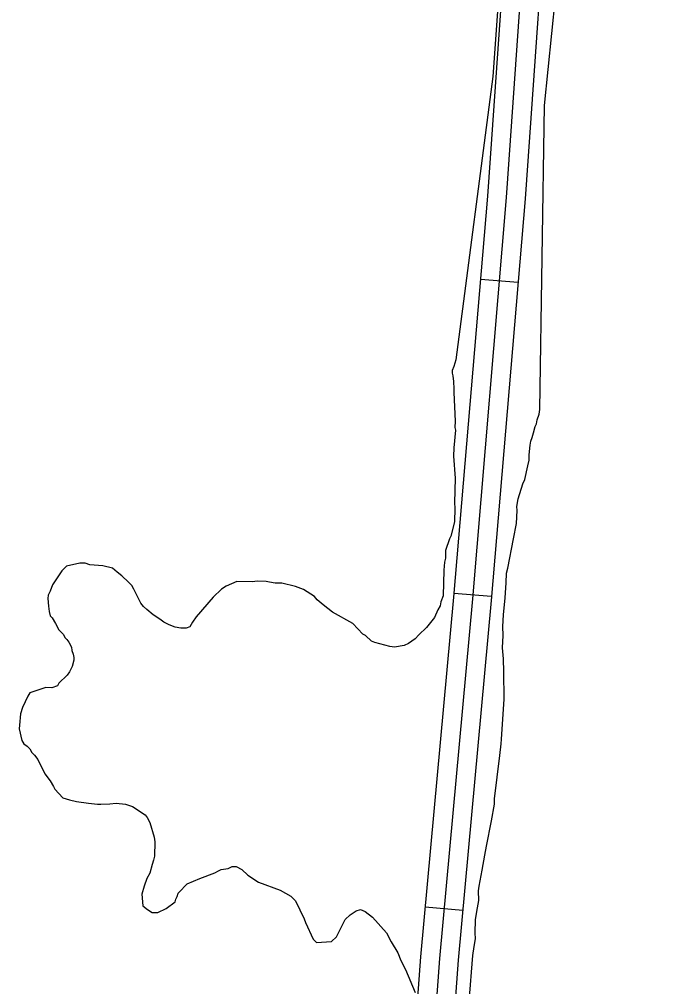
# Model space of a CAD drawing. Extents: x 3715084 to 3753216, y 488173 to 513963.
# Drawn here: x 3721275 to 3721799, y 498029 to 498796 of the extents above; entities that cross this region are included whole.
import ezdxf

# ---------------------------------------------------------------- set-up
doc = ezdxf.new("R2010")
doc.units = 0
doc.layers.add('V-ROAD-CNTR', color=7, linetype='Continuous')
doc.layers.add('V-SITE-VEGE', color=7, linetype='Continuous')

msp = doc.modelspace()

# ---------------------------------------------------------------- linework, layer by layer
at = {"layer": 'V-ROAD-CNTR'}
for p, q in [((3721671.23, 498587.45), (3721641.33, 498589.96)), ((3721650.27, 498338.33), (3721620.38, 498340.84)), ((3721627.4, 498089.26), (3721597.52, 498092.01))]:
    msp.add_line(p, q, dxfattribs=at)
for points in [[(3721770.43, 499378.05), (3721757.76, 499341.15), (3721723.52, 499243.6), (3721697.92, 499173.56), (3721685.34, 499107.18), (3721667.39, 498946.76), (3721646.89, 498656.08), (3721620.13, 498337.93), (3721593.88, 498052.45), (3721566.85, 497686.08), (3721540.78, 497462.72)], [(3721784.62, 499373.18), (3721771.93, 499336.23), (3721737.65, 499238.54), (3721712.43, 499169.57), (3721700.19, 499104.95), (3721682.33, 498945.4), (3721661.85, 498654.92), (3721635.08, 498336.62), (3721608.83, 498051.21), (3721581.79, 497684.66), (3721555.68, 497460.98)], [(3721798.8, 499368.31), (3721786.1, 499331.31), (3721751.77, 499233.49), (3721726.94, 499165.57), (3721715.03, 499102.72), (3721697.27, 498944.04), (3721676.8, 498653.76), (3721650.02, 498335.3), (3721623.78, 498049.98), (3721596.73, 497683.23), (3721570.58, 497459.24)]]:
    msp.add_lwpolyline(points, dxfattribs=at)
at = {"layer": 'V-SITE-VEGE'}
for p, q in [((3721668.92, 499003.45), (3721651.31, 498750.85)), ((3721692.31, 498727.96), (3721711.2, 498913.32)), ((3721651.31, 498750.85), (3721621.96, 498526.05)), ((3721688.51, 498486.83), (3721692.31, 498727.96)), ((3721621.96, 498526.05), (3721620.21, 498520.96)), ((3721619.04, 498517.73), (3721618.98, 498515.55)), ((3721618.98, 498515.55), (3721619.47, 498513.37)), ((3721620.21, 498520.96), (3721619.04, 498517.73)), ((3721619.47, 498513.37), (3721619.9, 498509.01)), ((3721619.9, 498509.01), (3721620.29, 498503.02)), ((3721620.29, 498503.02), (3721620.22, 498500.3)), ((3721620.22, 498500.3), (3721621.27, 498477.44)), ((3721688.04, 498483.02), (3721688.51, 498486.83)), ((3721621.27, 498477.44), (3721621.15, 498472.54)), ((3721686.01, 498475.37), (3721686.49, 498478.64)), ((3721686.49, 498478.64), (3721688.04, 498483.02)), ((3721621.63, 498470.36), (3721620.19, 498456.27)), ((3721621.15, 498472.54), (3721621.63, 498470.36)), ((3721683.43, 498468.26), (3721684.96, 498473.18)), ((3721684.96, 498473.18), (3721686.01, 498475.37)), ((3721681.38, 498461.69), (3721682.42, 498464.43)), ((3721682.42, 498464.43), (3721683.43, 498468.26)), ((3721620.19, 498456.27), (3721620.02, 498449.74)), ((3721679.96, 498450.79), (3721680.9, 498458.42)), ((3721680.9, 498458.42), (3721681.38, 498461.69)), ((3721620.02, 498449.74), (3721621.2, 498432.31)), ((3721679.04, 498442.08), (3721680.04, 498446.44)), ((3721680.04, 498446.44), (3721679.96, 498450.79)), ((3721676.53, 498431.16), (3721679.04, 498442.08)), ((3721621.2, 498432.31), (3721620.71, 498412.76)), ((3721674.97, 498427.86), (3721676.53, 498431.16)), ((3721671.39, 498415.84), (3721674.97, 498427.86)), ((3721670.42, 498409.84), (3721671.39, 498415.84)), ((3721620.71, 498412.76), (3721621.14, 498408.4)), ((3721621.14, 498408.4), (3721620.86, 498397.53)), ((3721670.48, 498406.58), (3721670.42, 498409.84)), ((3721670.14, 498396.24), (3721670.48, 498406.58)), ((3721620.86, 498397.53), (3721617.85, 498386.19)), ((3721667.65, 498384.23), (3721670.14, 498396.24)), ((3721617.85, 498386.19), (3721616.71, 498384.04)), ((3721616.71, 498384.04), (3721613.76, 498374.87)), ((3721663.21, 498360.77), (3721667.65, 498384.23)), ((3721613.76, 498374.87), (3721613.6, 498368.9)), ((3721312.79, 498362.45), (3721308.88, 498358.74)), ((3721323.18, 498364.9), (3721312.79, 498362.45)), ((3721327.52, 498364.79), (3721323.18, 498364.9)), ((3721331.3, 498363.61), (3721327.52, 498364.79)), ((3721341.61, 498362.8), (3721331.3, 498363.61)), ((3721349.17, 498360.97), (3721341.61, 498362.8)), ((3721612.98, 498365.65), (3721612.27, 498359.15)), ((3721613.6, 498368.9), (3721612.98, 498365.65)), ((3721308.88, 498358.74), (3721301.53, 498347.51)), ((3721352.89, 498357.62), (3721349.17, 498360.97)), ((3721356.63, 498354.8), (3721352.89, 498357.62)), ((3721361.94, 498349.77), (3721356.63, 498354.8)), ((3721612.27, 498359.15), (3721611.75, 498339.04)), ((3721661.8, 498349.33), (3721662.2, 498356.95)), ((3721662.2, 498356.95), (3721663.21, 498360.77)), ((3721301.53, 498347.51), (3721299.77, 498342.67)), ((3721364.58, 498346.99), (3721361.94, 498349.77)), ((3721366.14, 498344.23), (3721364.58, 498346.99)), ((3721439.6, 498346.7), (3721435.73, 498344.08)), ((3721447.85, 498350.3), (3721439.6, 498346.7)), ((3721460.35, 498349.98), (3721447.85, 498350.3)), ((3721464.16, 498350.42), (3721460.35, 498349.98)), ((3721471.23, 498350.24), (3721464.16, 498350.42)), ((3721473.93, 498349.63), (3721471.23, 498350.24)), ((3721478.26, 498348.98), (3721473.93, 498349.63)), ((3721483.7, 498348.84), (3721478.26, 498348.98)), ((3721494.51, 498346.39), (3721483.7, 498348.84)), ((3721660.95, 498337.36), (3721661.8, 498349.33)), ((3721298.06, 498339.45), (3721297.99, 498336.73)), ((3721299.77, 498342.67), (3721298.06, 498339.45)), ((3721371.84, 498333.21), (3721366.14, 498344.23)), ((3721435.73, 498344.08), (3721429.04, 498337.73)), ((3721500.97, 498344.05), (3721494.51, 498346.39)), ((3721509.52, 498338.39), (3721500.97, 498344.05)), ((3721611.75, 498339.04), (3721610, 498334.2)), ((3721297.99, 498336.73), (3721298.38, 498330.74)), ((3721373.95, 498330.44), (3721371.84, 498333.21)), ((3721429.04, 498337.73), (3721415.6, 498322.31)), ((3721511.63, 498335.62), (3721509.52, 498338.39)), ((3721516.42, 498331.69), (3721511.63, 498335.62)), ((3721523.89, 498326.06), (3721516.42, 498331.69)), ((3721610, 498334.2), (3721609.37, 498330.95)), ((3721659.58, 498323.74), (3721660.95, 498337.36)), ((3721298.38, 498330.74), (3721298.81, 498326.38)), ((3721298.81, 498326.38), (3721299.82, 498323.09)), ((3721376.61, 498328.2), (3721373.95, 498330.44)), ((3721381.39, 498323.73), (3721376.61, 498328.2)), ((3721386.74, 498320.33), (3721381.39, 498323.73)), ((3721539.97, 498316.96), (3721523.89, 498326.06)), ((3721607.66, 498327.73), (3721604.79, 498321.82)), ((3721609.37, 498330.95), (3721607.66, 498327.73)), ((3721659.21, 498314.49), (3721659.58, 498323.74)), ((3721299.82, 498323.09), (3721301.41, 498321.42)), ((3721301.41, 498321.42), (3721304.01, 498317)), ((3721304.01, 498317), (3721306.6, 498312.04)), ((3721389.94, 498318.07), (3721386.74, 498320.33)), ((3721394.23, 498315.78), (3721389.94, 498318.07)), ((3721412.77, 498318.03), (3721410.5, 498314.28)), ((3721415.6, 498322.31), (3721412.77, 498318.03)), ((3721547.91, 498308.6), (3721539.97, 498316.96)), ((3721604.79, 498321.82), (3721598.6, 498313.83)), ((3721306.6, 498312.04), (3721310.31, 498308.14)), ((3721399.08, 498314.03), (3721394.23, 498315.78)), ((3721403.41, 498313.38), (3721399.08, 498314.03)), ((3721407.76, 498313.27), (3721403.41, 498313.38)), ((3721410.5, 498314.28), (3721407.76, 498313.27)), ((3721550.06, 498307.46), (3721547.91, 498308.6)), ((3721598.6, 498313.83), (3721592.48, 498308)), ((3721659.35, 498307.43), (3721659.21, 498314.49)), ((3721310.31, 498308.14), (3721311.34, 498305.94)), ((3721311.34, 498305.94), (3721312.93, 498304.27)), ((3721312.93, 498304.27), (3721314.5, 498302.05)), ((3721314.5, 498302.05), (3721316.58, 498298.2)), ((3721554.83, 498302.98), (3721550.06, 498307.46)), ((3721557.52, 498301.83), (3721554.83, 498302.98)), ((3721569.41, 498298.8), (3721557.52, 498301.83)), ((3721584.15, 498301.15), (3721580.84, 498299.6)), ((3721589.68, 498304.81), (3721584.15, 498301.15)), ((3721592.48, 498308), (3721589.68, 498304.81)), ((3721658.99, 498297.64), (3721659.35, 498307.43)), ((3721316.58, 498298.2), (3721317.05, 498295.47)), ((3721317.05, 498295.47), (3721318.07, 498292.72)), ((3721573.2, 498298.16), (3721569.41, 498298.8)), ((3721580.84, 498299.6), (3721573.2, 498298.16)), ((3721659.71, 498288.95), (3721658.99, 498297.64)), ((3721318.49, 498287.82), (3721317.28, 498282.96)), ((3721318.07, 498292.72), (3721318.54, 498289.99)), ((3721318.54, 498289.99), (3721318.49, 498287.82)), ((3721659.91, 498278.63), (3721659.71, 498288.95)), ((3721314.99, 498278.67), (3721313.29, 498275.99)), ((3721317.28, 498282.96), (3721314.99, 498278.67)), ((3721660.32, 498256.89), (3721659.91, 498278.63)), ((3721313.29, 498275.99), (3721306.61, 498269.64)), ((3721296.19, 498266.1), (3721283.58, 498262.07)), ((3721301.08, 498265.97), (3721296.19, 498266.1)), ((3721305.47, 498267.49), (3721301.08, 498265.97)), ((3721306.61, 498269.64), (3721305.47, 498267.49)), ((3721281.88, 498259.4), (3721277.84, 498250.26)), ((3721283.58, 498262.07), (3721281.88, 498259.4)), ((3721658.22, 498225.32), (3721660.32, 498256.89)), ((3721277.84, 498250.26), (3721276.09, 498245.41)), ((3721276.09, 498245.41), (3721275.31, 498236.19)), ((3721275.31, 498236.19), (3721275.24, 498233.47)), ((3721275.24, 498233.47), (3721277.17, 498224.18)), ((3721277.17, 498224.18), (3721278.74, 498221.42)), ((3721657.75, 498221.51), (3721658.22, 498225.32)), ((3721278.74, 498221.42), (3721281.41, 498219.72)), ((3721281.41, 498219.72), (3721283.53, 498217.49)), ((3721283.53, 498217.49), (3721285.09, 498214.73)), ((3721656.84, 498212.25), (3721657.75, 498221.51)), ((3721285.09, 498214.73), (3721287.21, 498212.5)), ((3721287.21, 498212.5), (3721289.84, 498209.17)), ((3721289.84, 498209.17), (3721295.52, 498197.61)), ((3721652.61, 498177.92), (3721656.84, 498212.25)), ((3721295.52, 498197.61), (3721299.73, 498192.07)), ((3721299.73, 498192.07), (3721302.34, 498187.65)), ((3721302.34, 498187.65), (3721303.37, 498185.45)), ((3721303.37, 498185.45), (3721309.72, 498178.76)), ((3721309.72, 498178.76), (3721315.11, 498177)), ((3721652.69, 498173.57), (3721652.61, 498177.92)), ((3721315.11, 498177), (3721320.52, 498175.77)), ((3721320.52, 498175.77), (3721330.27, 498174.43)), ((3721330.27, 498174.43), (3721337.32, 498173.71)), ((3721337.32, 498173.71), (3721340.04, 498173.64)), ((3721340.04, 498173.64), (3721347.11, 498174)), ((3721347.11, 498174), (3721352.02, 498174.42)), ((3721352.02, 498174.42), (3721359.61, 498173.68)), ((3721359.61, 498173.68), (3721365, 498171.91)), ((3721365, 498171.91), (3721375.16, 498165.13)), ((3721650.23, 498160.48), (3721652.69, 498173.57)), ((3721375.16, 498165.13), (3721376.73, 498162.92)), ((3721376.73, 498162.92), (3721378.81, 498159.06)), ((3721378.81, 498159.06), (3721382.32, 498147.55)), ((3721646.27, 498140.29), (3721650.23, 498160.48)), ((3721382.32, 498147.55), (3721382.77, 498143.73)), ((3721382.77, 498143.73), (3721382.48, 498132.32)), ((3721644.77, 498133.19), (3721646.27, 498140.29)), ((3721382.48, 498132.32), (3721381.85, 498129.08)), ((3721642.83, 498121.2), (3721644.77, 498133.19)), ((3721380.68, 498125.84), (3721378.87, 498118.82)), ((3721381.85, 498129.08), (3721380.68, 498125.84)), ((3721440.95, 498122.67), (3721444.25, 498124.22)), ((3721444.25, 498124.22), (3721447.51, 498124.14)), ((3721447.51, 498124.14), (3721451.8, 498121.85)), ((3721378.87, 498118.82), (3721376.58, 498114.53)), ((3721418.45, 498114.55), (3721430.53, 498119.13)), ((3721430.53, 498119.13), (3721433.28, 498120.69)), ((3721433.28, 498120.69), (3721435.49, 498121.73)), ((3721435.49, 498121.73), (3721440.95, 498122.67)), ((3721451.8, 498121.85), (3721456.58, 498117.38)), ((3721456.58, 498117.38), (3721465.13, 498111.73)), ((3721640.35, 498108.64), (3721642.83, 498121.2)), ((3721376.58, 498114.53), (3721374.26, 498108.61)), ((3721406.33, 498108.34), (3721408.56, 498110.45)), ((3721408.56, 498110.45), (3721418.45, 498114.55)), ((3721465.13, 498111.73), (3721482.37, 498105.3)), ((3721374.26, 498108.61), (3721372.46, 498102.13)), ((3721372.46, 498102.13), (3721373.31, 498092.87)), ((3721400.69, 498100.33), (3721401.3, 498103.03)), ((3721401.3, 498103.03), (3721404.09, 498105.67)), ((3721404.09, 498105.67), (3721406.33, 498108.34)), ((3721482.37, 498105.3), (3721490.95, 498100.74)), ((3721639.88, 498104.83), (3721640.35, 498108.64)), ((3721640.03, 498097.22), (3721639.88, 498104.83)), ((3721391.74, 498090.77), (3721398.95, 498096.02)), ((3721398.95, 498096.02), (3721399.54, 498098.18)), ((3721399.54, 498098.18), (3721400.69, 498100.33)), ((3721490.95, 498100.74), (3721494.65, 498096.84)), ((3721494.65, 498096.84), (3721501.36, 498082.53)), ((3721638.56, 498088.5), (3721640.03, 498097.22)), ((3721373.31, 498092.87), (3721377.05, 498090.05)), ((3721377.05, 498090.05), (3721380.8, 498087.79)), ((3721380.8, 498087.79), (3721385.14, 498087.67)), ((3721385.14, 498087.67), (3721391.74, 498090.77)), ((3721533.97, 498082.24), (3721537.87, 498085.95)), ((3721537.87, 498085.95), (3721542.84, 498089.08)), ((3721542.84, 498089.08), (3721546.13, 498090.08)), ((3721546.13, 498090.08), (3721549.89, 498088.36)), ((3721549.89, 498088.36), (3721555.76, 498083.86)), ((3721637.6, 498081.95), (3721638.56, 498088.5)), ((3721501.36, 498082.53), (3721502.37, 498079.79)), ((3721502.37, 498079.79), (3721508.56, 498066.58)), ((3721527.09, 498068.28), (3721532.83, 498080.1)), ((3721532.83, 498080.1), (3721533.97, 498082.24)), ((3721555.76, 498083.86), (3721566.86, 498071.61)), ((3721637.26, 498071.62), (3721637.6, 498081.95)), ((3721566.86, 498071.61), (3721570.49, 498064.45)), ((3721637.35, 498066.73), (3721637.26, 498071.62)), ((3721508.56, 498066.58), (3721511.21, 498063.79)), ((3721511.21, 498063.79), (3721523.19, 498064.57)), ((3721523.19, 498064.57), (3721527.09, 498068.28)), ((3721570.49, 498064.45), (3721575.7, 498055.62)), ((3721636.38, 498060.73), (3721637.35, 498066.73)), ((3721575.7, 498055.62), (3721578.26, 498049.58)), ((3721635.43, 498053.65), (3721636.38, 498060.73)), ((3721578.26, 498049.58), (3721581.89, 498042.42)), ((3721632.33, 498017.17), (3721635.43, 498053.65)), ((3721581.89, 498042.42), (3721589.58, 498024.28))]:
    msp.add_line(p, q, dxfattribs=at)

doc.saveas('drawing.dxf')
